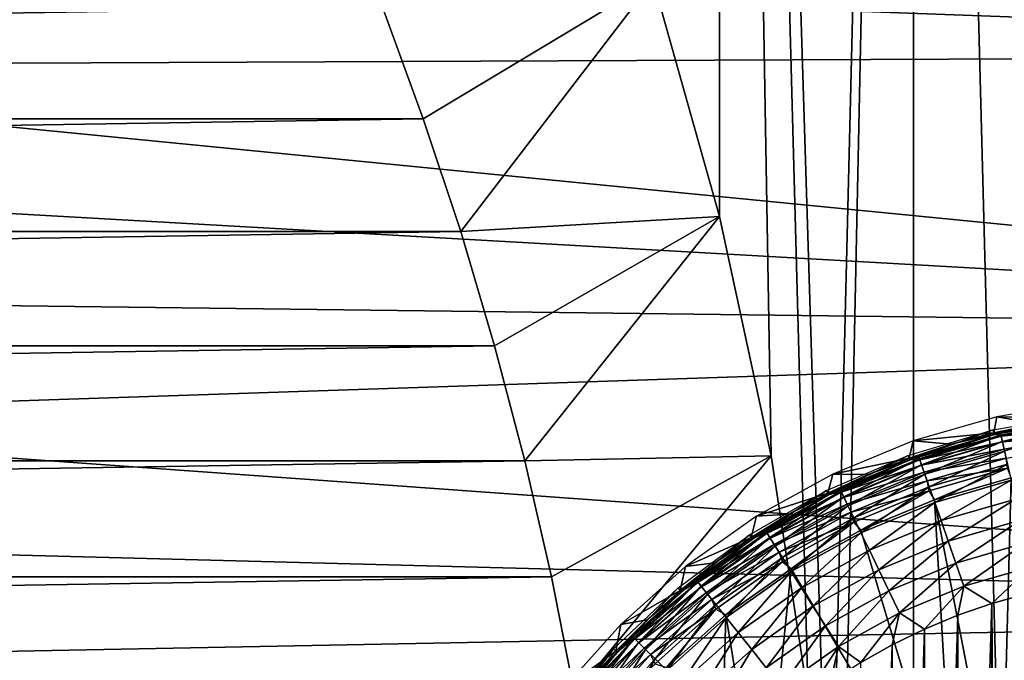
# Model space of a CAD drawing. Header units: millimetres. Extents: x -60 to 60, y -60 to 60.
# Tile 281 of 367: x 32.98 to 43.27, y 5.36 to 12.07. Entities that reach past the tile are written whole.
import ezdxf

# ---------------------------------------------------------------- set-up
doc = ezdxf.new("R2010")
doc.units = ezdxf.units.MM
doc.header["$LTSCALE"] = 81.481481
for name, color, linetype in [('103', 7, 'CONTINUOUS'), ('209', 7, 'CONTINUOUS'), ('216', 7, 'CONTINUOUS'), ('249', 7, 'CONTINUOUS'), ('257', 7, 'CONTINUOUS'), ('275', 7, 'CONTINUOUS'), ('3', 7, 'CONTINUOUS'), ('323', 7, 'CONTINUOUS'), ('87', 7, 'CONTINUOUS'), ('90', 7, 'CONTINUOUS')]:
    doc.layers.add(name, color=color, linetype=linetype)

msp = doc.modelspace()

# ---------------------------------------------------------------- linework, layer by layer
at = {"layer": '103', "color": 7, "linetype": 'Continuous', "true_color": 0xf5f5f5}
for points in [[(43.618, 7.838, 2.491), (43.165, 7.744, 2.491), (43.232, 7.746, 2.382), (43.618, 7.838, 2.491)], [(43.232, 7.746, 2.382), (44.115, 7.857, 2.278), (44.11, 7.895, 2.382), (43.232, 7.746, 2.382)], [(43.618, 7.838, 2.491), (43.232, 7.746, 2.382), (44.11, 7.895, 2.382), (43.618, 7.838, 2.491)], [(43.241, 7.709, 2.278), (44.115, 7.857, 2.278), (43.232, 7.746, 2.382), (43.241, 7.709, 2.278)], [(43.241, 7.709, 2.278), (44.121, 7.798, 2.185), (44.115, 7.857, 2.278), (43.241, 7.709, 2.278)], [(42.376, 7.499, 2.382), (43.241, 7.709, 2.278), (43.232, 7.746, 2.382), (42.376, 7.499, 2.382)], [(42.717, 7.625, 2.491), (42.376, 7.499, 2.382), (43.232, 7.746, 2.382), (42.717, 7.625, 2.491)], [(43.165, 7.744, 2.491), (42.717, 7.625, 2.491), (43.232, 7.746, 2.382), (43.165, 7.744, 2.491)], [(43.254, 7.65, 2.185), (44.121, 7.798, 2.185), (43.241, 7.709, 2.278), (43.254, 7.65, 2.185)], [(43.254, 7.65, 2.185), (44.13, 7.719, 2.107), (44.121, 7.798, 2.185), (43.254, 7.65, 2.185)], [(42.717, 7.625, 2.491), (42.278, 7.479, 2.491), (42.376, 7.499, 2.382), (42.717, 7.625, 2.491)], [(42.388, 7.463, 2.278), (43.241, 7.709, 2.278), (42.376, 7.499, 2.382), (42.388, 7.463, 2.278)], [(42.388, 7.463, 2.278), (43.254, 7.65, 2.185), (43.241, 7.709, 2.278), (42.388, 7.463, 2.278)], [(42.408, 7.407, 2.185), (43.254, 7.65, 2.185), (42.388, 7.463, 2.278), (42.408, 7.407, 2.185)], [(42.408, 7.407, 2.185), (43.271, 7.573, 2.107), (43.254, 7.65, 2.185), (42.408, 7.407, 2.185)], [(43.271, 7.573, 2.107), (44.13, 7.719, 2.107), (43.254, 7.65, 2.185), (43.271, 7.573, 2.107)], [(43.271, 7.573, 2.107), (44.141, 7.626, 2.048), (44.13, 7.719, 2.107), (43.271, 7.573, 2.107)], [(43.292, 7.481, 2.048), (44.141, 7.626, 2.048), (43.271, 7.573, 2.107), (43.292, 7.481, 2.048)], [(42.434, 7.332, 2.107), (43.271, 7.573, 2.107), (42.408, 7.407, 2.185), (42.434, 7.332, 2.107)], [(42.434, 7.332, 2.107), (43.292, 7.481, 2.048), (43.271, 7.573, 2.107), (42.434, 7.332, 2.107)], [(41.553, 7.158, 2.382), (42.388, 7.463, 2.278), (42.376, 7.499, 2.382), (41.553, 7.158, 2.382)], [(41.848, 7.308, 2.491), (41.553, 7.158, 2.382), (42.376, 7.499, 2.382), (41.848, 7.308, 2.491)], [(41.569, 7.124, 2.278), (42.388, 7.463, 2.278), (41.553, 7.158, 2.382), (41.569, 7.124, 2.278)], [(41.569, 7.124, 2.278), (42.408, 7.407, 2.185), (42.388, 7.463, 2.278), (41.569, 7.124, 2.278)], [(42.278, 7.479, 2.491), (41.848, 7.308, 2.491), (42.376, 7.499, 2.382), (42.278, 7.479, 2.491)], [(42.465, 7.243, 2.048), (43.292, 7.481, 2.048), (42.434, 7.332, 2.107), (42.465, 7.243, 2.048)], [(43.292, 7.481, 2.048), (42.465, 7.243, 2.048), (43.306, 7.377, 2.012), (43.292, 7.481, 2.048)], [(41.595, 7.07, 2.185), (42.408, 7.407, 2.185), (41.569, 7.124, 2.278), (41.595, 7.07, 2.185)], [(41.595, 7.07, 2.185), (42.434, 7.332, 2.107), (42.408, 7.407, 2.185), (41.595, 7.07, 2.185)], [(41.63, 6.999, 2.107), (42.434, 7.332, 2.107), (41.595, 7.07, 2.185), (41.63, 6.999, 2.107)], [(41.63, 6.999, 2.107), (42.465, 7.243, 2.048), (42.434, 7.332, 2.107), (41.63, 6.999, 2.107)], [(43.306, 7.377, 2.012), (42.465, 7.243, 2.048), (42.486, 7.139, 2.012), (43.306, 7.377, 2.012)], [(42.544, 7.043, 2), (43.306, 7.377, 2.012), (42.486, 7.139, 2.012), (42.544, 7.043, 2)], [(42.544, 7.043, 2), (43.346, 7.273, 2), (43.306, 7.377, 2.012), (42.544, 7.043, 2)], [(41.848, 7.308, 2.491), (41.428, 7.112, 2.491), (41.553, 7.158, 2.382), (41.848, 7.308, 2.491)], [(41.67, 6.914, 2.048), (42.465, 7.243, 2.048), (41.63, 6.999, 2.107), (41.67, 6.914, 2.048)], [(42.465, 7.243, 2.048), (41.67, 6.914, 2.048), (42.486, 7.139, 2.012), (42.465, 7.243, 2.048)], [(40.773, 6.727, 2.382), (41.569, 7.124, 2.278), (41.553, 7.158, 2.382), (40.773, 6.727, 2.382)], [(41.02, 6.893, 2.491), (40.773, 6.727, 2.382), (41.553, 7.158, 2.382), (41.02, 6.893, 2.491)], [(40.793, 6.695, 2.278), (41.569, 7.124, 2.278), (40.773, 6.727, 2.382), (40.793, 6.695, 2.278)], [(40.793, 6.695, 2.278), (41.595, 7.07, 2.185), (41.569, 7.124, 2.278), (40.793, 6.695, 2.278)], [(41.428, 7.112, 2.491), (41.02, 6.893, 2.491), (41.553, 7.158, 2.382), (41.428, 7.112, 2.491)], [(42.486, 7.139, 2.012), (41.67, 6.914, 2.048), (41.698, 6.811, 2.012), (42.486, 7.139, 2.012)], [(41.774, 6.725, 2), (42.486, 7.139, 2.012), (41.698, 6.811, 2.012), (41.774, 6.725, 2)], [(41.774, 6.725, 2), (42.544, 7.043, 2), (42.486, 7.139, 2.012), (41.774, 6.725, 2)], [(40.825, 6.644, 2.185), (41.595, 7.07, 2.185), (40.793, 6.695, 2.278), (40.825, 6.644, 2.185)], [(40.825, 6.644, 2.185), (41.63, 6.999, 2.107), (41.595, 7.07, 2.185), (40.825, 6.644, 2.185)], [(40.867, 6.577, 2.107), (41.63, 6.999, 2.107), (40.825, 6.644, 2.185), (40.867, 6.577, 2.107)], [(40.867, 6.577, 2.107), (41.67, 6.914, 2.048), (41.63, 6.999, 2.107), (40.867, 6.577, 2.107)], [(40.917, 6.498, 2.048), (41.67, 6.914, 2.048), (40.867, 6.577, 2.107), (40.917, 6.498, 2.048)], [(41.67, 6.914, 2.048), (40.917, 6.498, 2.048), (41.698, 6.811, 2.012), (41.67, 6.914, 2.048)], [(41.02, 6.893, 2.491), (40.626, 6.65, 2.491), (40.773, 6.727, 2.382), (41.02, 6.893, 2.491)], [(41.698, 6.811, 2.012), (40.917, 6.498, 2.048), (40.952, 6.396, 2.012), (41.698, 6.811, 2.012)], [(41.043, 6.323, 2), (41.698, 6.811, 2.012), (40.952, 6.396, 2.012), (41.043, 6.323, 2)], [(41.043, 6.323, 2), (41.774, 6.725, 2), (41.698, 6.811, 2.012), (41.043, 6.323, 2)], [(40.046, 6.212, 2.382), (40.793, 6.695, 2.278), (40.773, 6.727, 2.382), (40.046, 6.212, 2.382)], [(40.247, 6.384, 2.491), (40.046, 6.212, 2.382), (40.773, 6.727, 2.382), (40.247, 6.384, 2.491)], [(40.07, 6.182, 2.278), (40.793, 6.695, 2.278), (40.046, 6.212, 2.382), (40.07, 6.182, 2.278)], [(40.07, 6.182, 2.278), (40.825, 6.644, 2.185), (40.793, 6.695, 2.278), (40.07, 6.182, 2.278)], [(40.626, 6.65, 2.491), (40.247, 6.384, 2.491), (40.773, 6.727, 2.382), (40.626, 6.65, 2.491)], [(40.107, 6.135, 2.185), (40.825, 6.644, 2.185), (40.07, 6.182, 2.278), (40.107, 6.135, 2.185)], [(40.107, 6.135, 2.185), (40.867, 6.577, 2.107), (40.825, 6.644, 2.185), (40.107, 6.135, 2.185)], [(40.157, 6.073, 2.107), (40.867, 6.577, 2.107), (40.107, 6.135, 2.185), (40.157, 6.073, 2.107)], [(40.157, 6.073, 2.107), (40.917, 6.498, 2.048), (40.867, 6.577, 2.107), (40.157, 6.073, 2.107)], [(40.215, 6, 2.048), (40.917, 6.498, 2.048), (40.157, 6.073, 2.107), (40.215, 6, 2.048)], [(40.917, 6.498, 2.048), (40.215, 6, 2.048), (40.952, 6.396, 2.012), (40.917, 6.498, 2.048)], [(40.247, 6.384, 2.491), (39.884, 6.097, 2.491), (40.046, 6.212, 2.382), (40.247, 6.384, 2.491)], [(40.952, 6.396, 2.012), (40.215, 6, 2.048), (40.257, 5.899, 2.012), (40.952, 6.396, 2.012)], [(40.362, 5.842, 2), (40.952, 6.396, 2.012), (40.257, 5.899, 2.012), (40.362, 5.842, 2)], [(40.362, 5.842, 2), (41.043, 6.323, 2), (40.952, 6.396, 2.012), (40.362, 5.842, 2)], [(39.382, 5.618, 2.382), (40.07, 6.182, 2.278), (40.046, 6.212, 2.382), (39.382, 5.618, 2.382)], [(39.538, 5.789, 2.491), (39.382, 5.618, 2.382), (40.046, 6.212, 2.382), (39.538, 5.789, 2.491)], [(39.409, 5.591, 2.278), (40.07, 6.182, 2.278), (39.382, 5.618, 2.382), (39.409, 5.591, 2.278)], [(39.409, 5.591, 2.278), (40.107, 6.135, 2.185), (40.07, 6.182, 2.278), (39.409, 5.591, 2.278)], [(39.884, 6.097, 2.491), (39.538, 5.789, 2.491), (40.046, 6.212, 2.382), (39.884, 6.097, 2.491)], [(39.451, 5.549, 2.185), (40.107, 6.135, 2.185), (39.409, 5.591, 2.278), (39.451, 5.549, 2.185)], [(39.451, 5.549, 2.185), (40.157, 6.073, 2.107), (40.107, 6.135, 2.185), (39.451, 5.549, 2.185)], [(39.507, 5.493, 2.107), (40.157, 6.073, 2.107), (39.451, 5.549, 2.185), (39.507, 5.493, 2.107)], [(39.507, 5.493, 2.107), (40.215, 6, 2.048), (40.157, 6.073, 2.107), (39.507, 5.493, 2.107)], [(39.574, 5.426, 2.048), (40.215, 6, 2.048), (39.507, 5.493, 2.107), (39.574, 5.426, 2.048)], [(40.215, 6, 2.048), (39.574, 5.426, 2.048), (40.257, 5.899, 2.012), (40.215, 6, 2.048)], [(40.257, 5.899, 2.012), (39.574, 5.426, 2.048), (39.623, 5.327, 2.012), (40.257, 5.899, 2.012)], [(39.739, 5.288, 2), (40.257, 5.899, 2.012), (39.623, 5.327, 2.012), (39.739, 5.288, 2)], [(39.739, 5.288, 2), (40.362, 5.842, 2), (40.257, 5.899, 2.012), (39.739, 5.288, 2)], [(39.538, 5.789, 2.491), (39.211, 5.462, 2.491), (39.382, 5.618, 2.382), (39.538, 5.789, 2.491)], [(38.788, 4.954, 2.382), (39.409, 5.591, 2.278), (39.382, 5.618, 2.382), (38.788, 4.954, 2.382)], [(38.903, 5.116, 2.491), (38.788, 4.954, 2.382), (39.382, 5.618, 2.382), (38.903, 5.116, 2.491)], [(38.818, 4.93, 2.278), (39.409, 5.591, 2.278), (38.788, 4.954, 2.382), (38.818, 4.93, 2.278)], [(38.818, 4.93, 2.278), (39.451, 5.549, 2.185), (39.409, 5.591, 2.278), (38.818, 4.93, 2.278)], [(39.211, 5.462, 2.491), (38.903, 5.116, 2.491), (39.382, 5.618, 2.382), (39.211, 5.462, 2.491)], [(38.865, 4.893, 2.185), (39.451, 5.549, 2.185), (38.818, 4.93, 2.278), (38.865, 4.893, 2.185)], [(38.865, 4.893, 2.185), (39.507, 5.493, 2.107), (39.451, 5.549, 2.185), (38.865, 4.893, 2.185)], [(38.927, 4.843, 2.107), (39.507, 5.493, 2.107), (38.865, 4.893, 2.185), (38.927, 4.843, 2.107)], [(38.927, 4.843, 2.107), (39.574, 5.426, 2.048), (39.507, 5.493, 2.107), (38.927, 4.843, 2.107)], [(39, 4.785, 2.048), (39.574, 5.426, 2.048), (38.927, 4.843, 2.107), (39, 4.785, 2.048)], [(39.574, 5.426, 2.048), (39, 4.785, 2.048), (39.623, 5.327, 2.012), (39.574, 5.426, 2.048)]]:
    msp.add_3dface(points, dxfattribs=at)
at = {"layer": '209', "color": 151, "linetype": 'Continuous', "true_color": 0x7dbfed}
for points in [[(39.6, 12.477, 28.5), (40.295, 10.01, 28.5), (40.27, 40.27, 28.5), (39.6, 12.477, 28.5)], [(40.295, 10.01, 28.5), (40.836, 7.505, 28.5), (40.27, 40.27, 28.5), (40.295, 10.01, 28.5)], [(40.836, 7.505, 28.5), (41.221, 4.971, 28.5), (40.27, 40.27, 28.5), (40.836, 7.505, 28.5)], [(40.27, 40.27, 28.5), (41.449, 2.419, 28.5), (42.322, 38.107, 28.5), (40.27, 40.27, 28.5)], [(41.221, 4.971, 28.5), (41.449, 2.419, 28.5), (40.27, 40.27, 28.5), (41.221, 4.971, 28.5)], [(41.449, 2.419, 28.5), (41.519, -0.143, 28.5), (42.322, 38.107, 28.5), (41.449, 2.419, 28.5)], [(41.519, -0.143, 28.5), (42.322, -38.107, 28.5), (42.322, 38.107, 28.5), (41.519, -0.143, 28.5)], [(42.322, 38.107, 28.5), (44.259, -35.84, 28.5), (44.259, 35.84, 28.5), (42.322, 38.107, 28.5)], [(42.322, -38.107, 28.5), (44.259, -35.84, 28.5), (42.322, 38.107, 28.5), (42.322, -38.107, 28.5)]]:
    msp.add_3dface(points, dxfattribs=at)
at = {"layer": '216', "color": 151, "linetype": 'Continuous', "true_color": 0x7dbfed}
for points in [[(44.072, 7.937, 13.991), (43.168, 7.728, 16.83), (43.157, 7.776, 13.991), (44.072, 7.937, 13.991)], [(44.078, 7.888, 16.83), (43.168, 7.728, 16.83), (44.072, 7.937, 13.991), (44.078, 7.888, 16.83)], [(43.157, 7.776, 13.991), (42.284, 7.463, 16.83), (42.267, 7.509, 13.991), (43.157, 7.776, 13.991)], [(43.168, 7.728, 16.83), (42.284, 7.463, 16.83), (43.157, 7.776, 13.991), (43.168, 7.728, 16.83)], [(42.267, 7.509, 13.991), (41.436, 7.097, 16.83), (41.413, 7.141, 13.991), (42.267, 7.509, 13.991)], [(42.284, 7.463, 16.83), (41.436, 7.097, 16.83), (42.267, 7.509, 13.991), (42.284, 7.463, 16.83)], [(41.413, 7.141, 13.991), (40.636, 6.635, 16.83), (40.609, 6.677, 13.991), (41.413, 7.141, 13.991)], [(41.436, 7.097, 16.83), (40.636, 6.635, 16.83), (41.413, 7.141, 13.991), (41.436, 7.097, 16.83)], [(40.609, 6.677, 13.991), (39.895, 6.084, 16.83), (39.863, 6.122, 13.991), (40.609, 6.677, 13.991)], [(40.636, 6.635, 16.83), (39.895, 6.084, 16.83), (40.609, 6.677, 13.991), (40.636, 6.635, 16.83)], [(39.863, 6.122, 13.991), (39.223, 5.45, 16.83), (39.187, 5.484, 13.991), (39.863, 6.122, 13.991)], [(39.895, 6.084, 16.83), (39.223, 5.45, 16.83), (39.863, 6.122, 13.991), (39.895, 6.084, 16.83)], [(39.187, 5.484, 13.991), (38.63, 4.743, 16.83), (38.59, 4.772, 13.991), (39.187, 5.484, 13.991)], [(39.223, 5.45, 16.83), (38.63, 4.743, 16.83), (39.187, 5.484, 13.991), (39.223, 5.45, 16.83)]]:
    msp.add_3dface(points, dxfattribs=at)
at = {"layer": '249', "color": 151, "linetype": 'Continuous', "true_color": 0x7dbfed}
for points in [[(37.197, 11.032, 19.012), (39.6, 12.477, 28.5), (36.769, 12.2, 18.809), (37.197, 11.032, 19.012)], [(37.589, 9.851, 19.218), (39.6, 12.477, 28.5), (37.197, 11.032, 19.012), (37.589, 9.851, 19.218)], [(40.295, 10.01, 28.5), (39.6, 12.477, 28.5), (37.589, 9.851, 19.218), (40.295, 10.01, 28.5)], [(37.943, 8.657, 19.426), (40.295, 10.01, 28.5), (37.589, 9.851, 19.218), (37.943, 8.657, 19.426)], [(38.259, 7.452, 19.636), (40.295, 10.01, 28.5), (37.943, 8.657, 19.426), (38.259, 7.452, 19.636)], [(40.836, 7.505, 28.5), (40.295, 10.01, 28.5), (38.259, 7.452, 19.636), (40.836, 7.505, 28.5)], [(38.537, 6.238, 19.847), (40.836, 7.505, 28.5), (38.259, 7.452, 19.636), (38.537, 6.238, 19.847)], [(38.777, 5.015, 20.06), (40.836, 7.505, 28.5), (38.537, 6.238, 19.847), (38.777, 5.015, 20.06)], [(41.221, 4.971, 28.5), (40.836, 7.505, 28.5), (38.777, 5.015, 20.06), (41.221, 4.971, 28.5)]]:
    msp.add_3dface(points, dxfattribs=at)
at = {"layer": '257', "color": 151, "linetype": 'Continuous', "true_color": 0x7dbfed}
for points in [[(43.506, 6.061, 18.5), (43.18, 0.386, 18.5), (43.143, 5.96, 18.5), (43.506, 6.061, 18.5)], [(43.274, 1.152, 18.5), (43.18, 0.386, 18.5), (43.506, 6.061, 18.5), (43.274, 1.152, 18.5)], [(42.787, -5.837, 18.5), (43.143, 5.96, 18.5), (43.143, -5.96, 18.5), (42.787, -5.837, 18.5)], [(42.787, 5.837, 18.5), (43.143, 5.96, 18.5), (42.787, -5.837, 18.5), (42.787, 5.837, 18.5)], [(43.143, 5.96, 18.5), (43.18, 0.386, 18.5), (43.143, -5.96, 18.5), (43.143, 5.96, 18.5)], [(42.438, 5.692, 18.5), (42.787, 5.837, 18.5), (42.438, -5.692, 18.5), (42.438, 5.692, 18.5)], [(42.438, -5.692, 18.5), (42.787, 5.837, 18.5), (42.787, -5.837, 18.5), (42.438, -5.692, 18.5)], [(42.099, -5.527, 18.5), (42.438, 5.692, 18.5), (42.438, -5.692, 18.5), (42.099, -5.527, 18.5)], [(42.099, 5.527, 18.5), (42.438, 5.692, 18.5), (42.099, -5.527, 18.5), (42.099, 5.527, 18.5)], [(41.771, -5.342, 18.5), (42.099, 5.527, 18.5), (42.099, -5.527, 18.5), (41.771, -5.342, 18.5)], [(41.771, 5.342, 18.5), (42.099, 5.527, 18.5), (41.771, -5.342, 18.5), (41.771, 5.342, 18.5)]]:
    msp.add_3dface(points, dxfattribs=at)
at = {"layer": '275', "color": 151, "linetype": 'Continuous', "true_color": 0x7dbfed}
for points in [[(43.168, 7.728, 16.83), (44.078, 7.888, 16.83), (43.238, 7.719, 17.09), (43.168, 7.728, 16.83)], [(43.238, 7.719, 17.09), (44.078, 7.888, 16.83), (44.114, 7.867, 17.09), (43.238, 7.719, 17.09)], [(43.238, 7.719, 17.09), (44.114, 7.867, 17.09), (43.253, 7.655, 17.346), (43.238, 7.719, 17.09)], [(43.253, 7.655, 17.346), (44.114, 7.867, 17.09), (44.121, 7.803, 17.346), (43.253, 7.655, 17.346)], [(42.284, 7.463, 16.83), (43.168, 7.728, 16.83), (42.385, 7.473, 17.09), (42.284, 7.463, 16.83)], [(42.385, 7.473, 17.09), (43.168, 7.728, 16.83), (43.238, 7.719, 17.09), (42.385, 7.473, 17.09)], [(43.253, 7.655, 17.346), (44.121, 7.803, 17.346), (43.276, 7.554, 17.589), (43.253, 7.655, 17.346)], [(42.385, 7.473, 17.09), (43.238, 7.719, 17.09), (42.407, 7.411, 17.346), (42.385, 7.473, 17.09)], [(42.407, 7.411, 17.346), (43.238, 7.719, 17.09), (43.253, 7.655, 17.346), (42.407, 7.411, 17.346)], [(42.407, 7.411, 17.346), (43.253, 7.655, 17.346), (42.441, 7.313, 17.589), (42.407, 7.411, 17.346)], [(42.441, 7.313, 17.589), (43.253, 7.655, 17.346), (43.276, 7.554, 17.589), (42.441, 7.313, 17.589)], [(42.441, 7.313, 17.589), (43.276, 7.554, 17.589), (42.487, 7.181, 17.813), (42.441, 7.313, 17.589)], [(42.487, 7.181, 17.813), (43.276, 7.554, 17.589), (43.307, 7.417, 17.813), (42.487, 7.181, 17.813)], [(41.436, 7.097, 16.83), (42.284, 7.463, 16.83), (41.565, 7.133, 17.09), (41.436, 7.097, 16.83)], [(41.565, 7.133, 17.09), (42.385, 7.473, 17.09), (41.593, 7.074, 17.346), (41.565, 7.133, 17.09)], [(41.565, 7.133, 17.09), (42.284, 7.463, 16.83), (42.385, 7.473, 17.09), (41.565, 7.133, 17.09)], [(41.593, 7.074, 17.346), (42.385, 7.473, 17.09), (42.407, 7.411, 17.346), (41.593, 7.074, 17.346)], [(42.487, 7.181, 17.813), (43.307, 7.417, 17.813), (42.545, 7.017, 18.012), (42.487, 7.181, 17.813)], [(42.545, 7.017, 18.012), (43.307, 7.417, 17.813), (43.346, 7.248, 18.012), (42.545, 7.017, 18.012)], [(41.593, 7.074, 17.346), (42.407, 7.411, 17.346), (41.638, 6.981, 17.589), (41.593, 7.074, 17.346)], [(41.638, 6.981, 17.589), (42.407, 7.411, 17.346), (42.441, 7.313, 17.589), (41.638, 6.981, 17.589)], [(41.638, 6.981, 17.589), (42.441, 7.313, 17.589), (41.699, 6.854, 17.813), (41.638, 6.981, 17.589)], [(41.699, 6.854, 17.813), (42.441, 7.313, 17.589), (42.487, 7.181, 17.813), (41.699, 6.854, 17.813)], [(42.545, 7.017, 18.012), (43.346, 7.248, 18.012), (42.611, 6.827, 18.182), (42.545, 7.017, 18.012)], [(42.611, 6.827, 18.182), (43.346, 7.248, 18.012), (43.391, 7.051, 18.182), (42.611, 6.827, 18.182)], [(40.788, 6.704, 17.09), (41.565, 7.133, 17.09), (40.822, 6.649, 17.346), (40.788, 6.704, 17.09)], [(40.788, 6.704, 17.09), (41.436, 7.097, 16.83), (41.565, 7.133, 17.09), (40.788, 6.704, 17.09)], [(40.822, 6.649, 17.346), (41.565, 7.133, 17.09), (41.593, 7.074, 17.346), (40.822, 6.649, 17.346)], [(41.699, 6.854, 17.813), (42.487, 7.181, 17.813), (41.774, 6.698, 18.012), (41.699, 6.854, 17.813)], [(41.774, 6.698, 18.012), (42.487, 7.181, 17.813), (42.545, 7.017, 18.012), (41.774, 6.698, 18.012)], [(40.636, 6.635, 16.83), (41.436, 7.097, 16.83), (40.788, 6.704, 17.09), (40.636, 6.635, 16.83)], [(40.822, 6.649, 17.346), (41.593, 7.074, 17.346), (40.878, 6.56, 17.589), (40.822, 6.649, 17.346)], [(40.878, 6.56, 17.589), (41.593, 7.074, 17.346), (41.638, 6.981, 17.589), (40.878, 6.56, 17.589)], [(41.774, 6.698, 18.012), (42.545, 7.017, 18.012), (41.862, 6.516, 18.182), (41.774, 6.698, 18.012)], [(41.862, 6.516, 18.182), (42.545, 7.017, 18.012), (42.611, 6.827, 18.182), (41.862, 6.516, 18.182)], [(42.611, 6.827, 18.182), (43.391, 7.051, 18.182), (42.686, 6.613, 18.318), (42.611, 6.827, 18.182)], [(42.686, 6.613, 18.318), (43.391, 7.051, 18.182), (43.441, 6.831, 18.318), (42.686, 6.613, 18.318)], [(40.878, 6.56, 17.589), (41.638, 6.981, 17.589), (40.952, 6.442, 17.813), (40.878, 6.56, 17.589)], [(40.952, 6.442, 17.813), (41.638, 6.981, 17.589), (41.699, 6.854, 17.813), (40.952, 6.442, 17.813)], [(40.952, 6.442, 17.813), (41.699, 6.854, 17.813), (41.045, 6.295, 18.012), (40.952, 6.442, 17.813)], [(41.045, 6.295, 18.012), (41.699, 6.854, 17.813), (41.774, 6.698, 18.012), (41.045, 6.295, 18.012)], [(41.862, 6.516, 18.182), (42.611, 6.827, 18.182), (41.96, 6.313, 18.318), (41.862, 6.516, 18.182)], [(41.96, 6.313, 18.318), (42.611, 6.827, 18.182), (42.686, 6.613, 18.318), (41.96, 6.313, 18.318)], [(42.686, 6.613, 18.318), (43.441, 6.831, 18.318), (42.767, 6.383, 18.419), (42.686, 6.613, 18.318)], [(42.767, 6.383, 18.419), (43.441, 6.831, 18.318), (43.495, 6.593, 18.419), (42.767, 6.383, 18.419)], [(40.064, 6.19, 17.09), (40.788, 6.704, 17.09), (40.104, 6.139, 17.346), (40.064, 6.19, 17.09)], [(40.064, 6.19, 17.09), (40.636, 6.635, 16.83), (40.788, 6.704, 17.09), (40.064, 6.19, 17.09)], [(40.104, 6.139, 17.346), (40.788, 6.704, 17.09), (40.822, 6.649, 17.346), (40.104, 6.139, 17.346)], [(41.045, 6.295, 18.012), (41.774, 6.698, 18.012), (41.152, 6.124, 18.182), (41.045, 6.295, 18.012)], [(41.152, 6.124, 18.182), (41.774, 6.698, 18.012), (41.862, 6.516, 18.182), (41.152, 6.124, 18.182)], [(39.895, 6.084, 16.83), (40.636, 6.635, 16.83), (40.064, 6.19, 17.09), (39.895, 6.084, 16.83)], [(40.104, 6.139, 17.346), (40.822, 6.649, 17.346), (40.169, 6.058, 17.589), (40.104, 6.139, 17.346)], [(40.169, 6.058, 17.589), (40.822, 6.649, 17.346), (40.878, 6.56, 17.589), (40.169, 6.058, 17.589)], [(41.96, 6.313, 18.318), (42.686, 6.613, 18.318), (42.066, 6.092, 18.419), (41.96, 6.313, 18.318)], [(42.066, 6.092, 18.419), (42.686, 6.613, 18.318), (42.767, 6.383, 18.419), (42.066, 6.092, 18.419)], [(42.767, 6.383, 18.419), (43.495, 6.593, 18.419), (42.851, 6.14, 18.48), (42.767, 6.383, 18.419)], [(42.851, 6.14, 18.48), (43.495, 6.593, 18.419), (43.552, 6.342, 18.48), (42.851, 6.14, 18.48)], [(40.169, 6.058, 17.589), (40.878, 6.56, 17.589), (40.257, 5.948, 17.813), (40.169, 6.058, 17.589)], [(40.257, 5.948, 17.813), (40.878, 6.56, 17.589), (40.952, 6.442, 17.813), (40.257, 5.948, 17.813)], [(41.152, 6.124, 18.182), (41.862, 6.516, 18.182), (41.272, 5.933, 18.318), (41.152, 6.124, 18.182)], [(41.272, 5.933, 18.318), (41.862, 6.516, 18.182), (41.96, 6.313, 18.318), (41.272, 5.933, 18.318)], [(40.257, 5.948, 17.813), (40.952, 6.442, 17.813), (40.365, 5.812, 18.012), (40.257, 5.948, 17.813)], [(40.365, 5.812, 18.012), (40.952, 6.442, 17.813), (41.045, 6.295, 18.012), (40.365, 5.812, 18.012)], [(40.365, 5.812, 18.012), (41.045, 6.295, 18.012), (40.491, 5.655, 18.182), (40.365, 5.812, 18.012)], [(40.491, 5.655, 18.182), (41.045, 6.295, 18.012), (41.152, 6.124, 18.182), (40.491, 5.655, 18.182)], [(41.272, 5.933, 18.318), (41.96, 6.313, 18.318), (41.402, 5.726, 18.419), (41.272, 5.933, 18.318)], [(41.402, 5.726, 18.419), (41.96, 6.313, 18.318), (42.066, 6.092, 18.419), (41.402, 5.726, 18.419)], [(42.066, 6.092, 18.419), (42.767, 6.383, 18.419), (42.178, 5.861, 18.48), (42.066, 6.092, 18.419)], [(42.178, 5.861, 18.48), (42.767, 6.383, 18.419), (42.851, 6.14, 18.48), (42.178, 5.861, 18.48)], [(43.143, 5.96, 18.5), (42.851, 6.14, 18.48), (43.552, 6.342, 18.48), (43.143, 5.96, 18.5)], [(43.506, 6.061, 18.5), (43.143, 5.96, 18.5), (43.552, 6.342, 18.48), (43.506, 6.061, 18.5)], [(39.402, 5.598, 17.09), (40.064, 6.19, 17.09), (39.448, 5.552, 17.346), (39.402, 5.598, 17.09)], [(39.402, 5.598, 17.09), (39.895, 6.084, 16.83), (40.064, 6.19, 17.09), (39.402, 5.598, 17.09)], [(39.448, 5.552, 17.346), (40.064, 6.19, 17.09), (40.104, 6.139, 17.346), (39.448, 5.552, 17.346)], [(39.223, 5.45, 16.83), (39.895, 6.084, 16.83), (39.402, 5.598, 17.09), (39.223, 5.45, 16.83)], [(39.448, 5.552, 17.346), (40.104, 6.139, 17.346), (39.521, 5.479, 17.589), (39.448, 5.552, 17.346)], [(39.521, 5.479, 17.589), (40.104, 6.139, 17.346), (40.169, 6.058, 17.589), (39.521, 5.479, 17.589)], [(40.491, 5.655, 18.182), (41.152, 6.124, 18.182), (40.632, 5.478, 18.318), (40.491, 5.655, 18.182)], [(40.632, 5.478, 18.318), (41.152, 6.124, 18.182), (41.272, 5.933, 18.318), (40.632, 5.478, 18.318)], [(41.402, 5.726, 18.419), (42.066, 6.092, 18.419), (41.539, 5.508, 18.48), (41.402, 5.726, 18.419)], [(41.539, 5.508, 18.48), (42.066, 6.092, 18.419), (42.178, 5.861, 18.48), (41.539, 5.508, 18.48)], [(42.438, 5.692, 18.5), (42.178, 5.861, 18.48), (42.851, 6.14, 18.48), (42.438, 5.692, 18.5)], [(42.787, 5.837, 18.5), (42.438, 5.692, 18.5), (42.851, 6.14, 18.48), (42.787, 5.837, 18.5)], [(43.143, 5.96, 18.5), (42.787, 5.837, 18.5), (42.851, 6.14, 18.48), (43.143, 5.96, 18.5)], [(39.521, 5.479, 17.589), (40.169, 6.058, 17.589), (39.621, 5.379, 17.813), (39.521, 5.479, 17.589)], [(39.621, 5.379, 17.813), (40.169, 6.058, 17.589), (40.257, 5.948, 17.813), (39.621, 5.379, 17.813)], [(39.621, 5.379, 17.813), (40.257, 5.948, 17.813), (39.743, 5.257, 18.012), (39.621, 5.379, 17.813)], [(39.743, 5.257, 18.012), (40.257, 5.948, 17.813), (40.365, 5.812, 18.012), (39.743, 5.257, 18.012)], [(40.632, 5.478, 18.318), (41.272, 5.933, 18.318), (40.784, 5.287, 18.419), (40.632, 5.478, 18.318)], [(40.784, 5.287, 18.419), (41.272, 5.933, 18.318), (41.402, 5.726, 18.419), (40.784, 5.287, 18.419)], [(39.743, 5.257, 18.012), (40.365, 5.812, 18.012), (39.886, 5.114, 18.182), (39.743, 5.257, 18.012)], [(39.886, 5.114, 18.182), (40.365, 5.812, 18.012), (40.491, 5.655, 18.182), (39.886, 5.114, 18.182)], [(41.771, 5.342, 18.5), (41.539, 5.508, 18.48), (42.178, 5.861, 18.48), (41.771, 5.342, 18.5)], [(42.099, 5.527, 18.5), (41.771, 5.342, 18.5), (42.178, 5.861, 18.48), (42.099, 5.527, 18.5)], [(42.438, 5.692, 18.5), (42.099, 5.527, 18.5), (42.178, 5.861, 18.48), (42.438, 5.692, 18.5)], [(40.784, 5.287, 18.419), (41.402, 5.726, 18.419), (40.944, 5.086, 18.48), (40.784, 5.287, 18.419)], [(40.944, 5.086, 18.48), (41.402, 5.726, 18.419), (41.539, 5.508, 18.48), (40.944, 5.086, 18.48)], [(38.81, 4.936, 17.09), (39.402, 5.598, 17.09), (38.861, 4.896, 17.346), (38.81, 4.936, 17.09)], [(38.81, 4.936, 17.09), (39.223, 5.45, 16.83), (39.402, 5.598, 17.09), (38.81, 4.936, 17.09)], [(38.861, 4.896, 17.346), (39.402, 5.598, 17.09), (39.448, 5.552, 17.346), (38.861, 4.896, 17.346)], [(39.886, 5.114, 18.182), (40.491, 5.655, 18.182), (40.046, 4.954, 18.318), (39.886, 5.114, 18.182)], [(40.046, 4.954, 18.318), (40.491, 5.655, 18.182), (40.632, 5.478, 18.318), (40.046, 4.954, 18.318)], [(38.861, 4.896, 17.346), (39.448, 5.552, 17.346), (38.942, 4.831, 17.589), (38.861, 4.896, 17.346)], [(38.942, 4.831, 17.589), (39.448, 5.552, 17.346), (39.521, 5.479, 17.589), (38.942, 4.831, 17.589)], [(38.942, 4.831, 17.589), (39.521, 5.479, 17.589), (39.052, 4.743, 17.813), (38.942, 4.831, 17.589)], [(39.052, 4.743, 17.813), (39.521, 5.479, 17.589), (39.621, 5.379, 17.813), (39.052, 4.743, 17.813)], [(40.046, 4.954, 18.318), (40.632, 5.478, 18.318), (40.218, 4.782, 18.419), (40.046, 4.954, 18.318)], [(40.218, 4.782, 18.419), (40.632, 5.478, 18.318), (40.784, 5.287, 18.419), (40.218, 4.782, 18.419)], [(41.15, 4.914, 18.5), (40.944, 5.086, 18.48), (41.539, 5.508, 18.48), (41.15, 4.914, 18.5)], [(41.454, 5.137, 18.5), (41.15, 4.914, 18.5), (41.539, 5.508, 18.48), (41.454, 5.137, 18.5)], [(41.771, 5.342, 18.5), (41.454, 5.137, 18.5), (41.539, 5.508, 18.48), (41.771, 5.342, 18.5)], [(38.63, 4.743, 16.83), (39.223, 5.45, 16.83), (38.81, 4.936, 17.09), (38.63, 4.743, 16.83)], [(39.052, 4.743, 17.813), (39.621, 5.379, 17.813), (39.188, 4.635, 18.012), (39.052, 4.743, 17.813)], [(39.188, 4.635, 18.012), (39.621, 5.379, 17.813), (39.743, 5.257, 18.012), (39.188, 4.635, 18.012)]]:
    msp.add_3dface(points, dxfattribs=at)
at = {"layer": '3', "color": 7, "linetype": 'Continuous', "true_color": 0xf5f5f5}
for points in [[(53.418, 14.567, -3), (54.117, 11.704, -3), (25.835, 12.738, -3), (53.418, 14.567, -3)], [(25.835, 12.738, -3), (54.117, 11.704, -3), (26.37, 11.586, -3), (25.835, 12.738, -3)], [(54.117, 11.704, -3), (54.663, 8.807, -3), (26.37, 11.586, -3), (54.117, 11.704, -3)], [(26.37, 11.586, -3), (54.663, 8.807, -3), (26.784, 10.385, -3), (26.37, 11.586, -3)], [(26.784, 10.385, -3), (54.663, 8.807, -3), (27.071, 9.147, -3), (26.784, 10.385, -3)], [(27.071, 9.147, -3), (54.663, 8.807, -3), (27.228, 7.887, -3), (27.071, 9.147, -3)], [(54.663, 8.807, -3), (55.055, 5.885, -3), (27.228, 7.887, -3), (54.663, 8.807, -3)], [(27.228, 7.887, -3), (55.055, 5.885, -3), (27.254, 6.616, -3), (27.228, 7.887, -3)], [(27.254, 6.616, -3), (55.055, 5.885, -3), (27.149, 5.35, -3), (27.254, 6.616, -3)], [(55.055, 5.885, -3), (43.171, 5.131, -3), (27.149, 5.35, -3), (55.055, 5.885, -3)], [(43.171, 5.131, -3), (55.055, 5.885, -3), (43.814, 5.091, -3), (43.171, 5.131, -3)]]:
    msp.add_3dface(points, dxfattribs=at)
at = {"layer": '323', "color": 151, "linetype": 'Continuous', "true_color": 0x7dbfed}
for points in [[(36.769, 12.2, 18.809), (-36.769, 12.2, 18.809), (-37.197, 11.032, 19.012), (36.769, 12.2, 18.809)], [(37.197, 11.032, 19.012), (36.769, 12.2, 18.809), (-37.197, 11.032, 19.012), (37.197, 11.032, 19.012)], [(37.197, 11.032, 19.012), (-37.197, 11.032, 19.012), (-37.589, 9.851, 19.218), (37.197, 11.032, 19.012)], [(37.589, 9.851, 19.218), (37.197, 11.032, 19.012), (-37.589, 9.851, 19.218), (37.589, 9.851, 19.218)], [(37.589, 9.851, 19.218), (-37.589, 9.851, 19.218), (-37.943, 8.657, 19.426), (37.589, 9.851, 19.218)], [(37.943, 8.657, 19.426), (37.589, 9.851, 19.218), (-37.943, 8.657, 19.426), (37.943, 8.657, 19.426)], [(37.943, 8.657, 19.426), (-37.943, 8.657, 19.426), (-38.259, 7.452, 19.636), (37.943, 8.657, 19.426)], [(38.259, 7.452, 19.636), (37.943, 8.657, 19.426), (-38.259, 7.452, 19.636), (38.259, 7.452, 19.636)], [(38.537, 6.238, 19.847), (38.259, 7.452, 19.636), (-38.537, 6.238, 19.847), (38.537, 6.238, 19.847)], [(38.259, 7.452, 19.636), (-38.259, 7.452, 19.636), (-38.537, 6.238, 19.847), (38.259, 7.452, 19.636)], [(38.537, 6.238, 19.847), (-38.537, 6.238, 19.847), (-38.777, 5.015, 20.06), (38.537, 6.238, 19.847)], [(38.777, 5.015, 20.06), (38.537, 6.238, 19.847), (-38.777, 5.015, 20.06), (38.777, 5.015, 20.06)]]:
    msp.add_3dface(points, dxfattribs=at)
at = {"layer": '87', "color": 7, "linetype": 'Continuous', "true_color": 0xf5f5f5}
for points in [[(43.346, 7.273, 2), (42.544, 7.043, 2), (43.242, 3.422, 2), (43.346, 7.273, 2)], [(43.724, 3.317, 2), (43.346, 7.273, 2), (43.242, 3.422, 2), (43.724, 3.317, 2)], [(42.544, 7.043, 2), (41.774, 6.725, 2), (42.75, 3.457, 2), (42.544, 7.043, 2)], [(43.242, 3.422, 2), (42.544, 7.043, 2), (42.75, 3.457, 2), (43.242, 3.422, 2)], [(41.774, 6.725, 2), (41.043, 6.323, 2), (42.75, 3.457, 2), (41.774, 6.725, 2)], [(41.043, 6.323, 2), (40.362, 5.842, 2), (40.75, 3.457, 2), (41.043, 6.323, 2)], [(42.75, 3.457, 2), (41.043, 6.323, 2), (40.75, 3.457, 2), (42.75, 3.457, 2)], [(40.362, 5.842, 2), (39.739, 5.288, 2), (40.294, 3.427, 2), (40.362, 5.842, 2)], [(40.75, 3.457, 2), (40.362, 5.842, 2), (40.294, 3.427, 2), (40.75, 3.457, 2)]]:
    msp.add_3dface(points, dxfattribs=at)
at = {"layer": '90', "color": 7, "linetype": 'Continuous', "true_color": 0xf5f5f5}
for points in [[(44.091, 8.065, 11.509), (43.194, 7.913, 11.509), (44.076, 7.905, 2.491), (44.091, 8.065, 11.509)], [(43.194, 7.913, 11.509), (42.319, 7.661, 11.509), (43.165, 7.744, 2.491), (43.194, 7.913, 11.509)], [(43.618, 7.838, 2.491), (43.194, 7.913, 11.509), (43.165, 7.744, 2.491), (43.618, 7.838, 2.491)], [(44.076, 7.905, 2.491), (43.194, 7.913, 11.509), (43.618, 7.838, 2.491), (44.076, 7.905, 2.491)], [(43.165, 7.744, 2.491), (42.319, 7.661, 11.509), (42.717, 7.625, 2.491), (43.165, 7.744, 2.491)], [(42.319, 7.661, 11.509), (41.478, 7.313, 11.509), (42.278, 7.479, 2.491), (42.319, 7.661, 11.509)], [(42.717, 7.625, 2.491), (42.319, 7.661, 11.509), (42.278, 7.479, 2.491), (42.717, 7.625, 2.491)], [(42.278, 7.479, 2.491), (41.478, 7.313, 11.509), (41.848, 7.308, 2.491), (42.278, 7.479, 2.491)], [(41.478, 7.313, 11.509), (40.682, 6.872, 11.509), (41.428, 7.112, 2.491), (41.478, 7.313, 11.509)], [(41.848, 7.308, 2.491), (41.478, 7.313, 11.509), (41.428, 7.112, 2.491), (41.848, 7.308, 2.491)], [(41.428, 7.112, 2.491), (40.682, 6.872, 11.509), (41.02, 6.893, 2.491), (41.428, 7.112, 2.491)], [(40.682, 6.872, 11.509), (39.939, 6.346, 11.509), (40.626, 6.65, 2.491), (40.682, 6.872, 11.509)], [(41.02, 6.893, 2.491), (40.682, 6.872, 11.509), (40.626, 6.65, 2.491), (41.02, 6.893, 2.491)], [(40.626, 6.65, 2.491), (39.939, 6.346, 11.509), (40.247, 6.384, 2.491), (40.626, 6.65, 2.491)], [(40.247, 6.384, 2.491), (39.939, 6.346, 11.509), (39.884, 6.097, 2.491), (40.247, 6.384, 2.491)], [(39.939, 6.346, 11.509), (39.261, 5.739, 11.509), (39.884, 6.097, 2.491), (39.939, 6.346, 11.509)], [(39.884, 6.097, 2.491), (39.261, 5.739, 11.509), (39.538, 5.789, 2.491), (39.884, 6.097, 2.491)], [(39.538, 5.789, 2.491), (39.261, 5.739, 11.509), (39.211, 5.462, 2.491), (39.538, 5.789, 2.491)], [(39.261, 5.739, 11.509), (38.654, 5.061, 11.509), (39.211, 5.462, 2.491), (39.261, 5.739, 11.509)], [(39.211, 5.462, 2.491), (38.654, 5.061, 11.509), (38.903, 5.116, 2.491), (39.211, 5.462, 2.491)]]:
    msp.add_3dface(points, dxfattribs=at)

doc.saveas('drawing.dxf')
